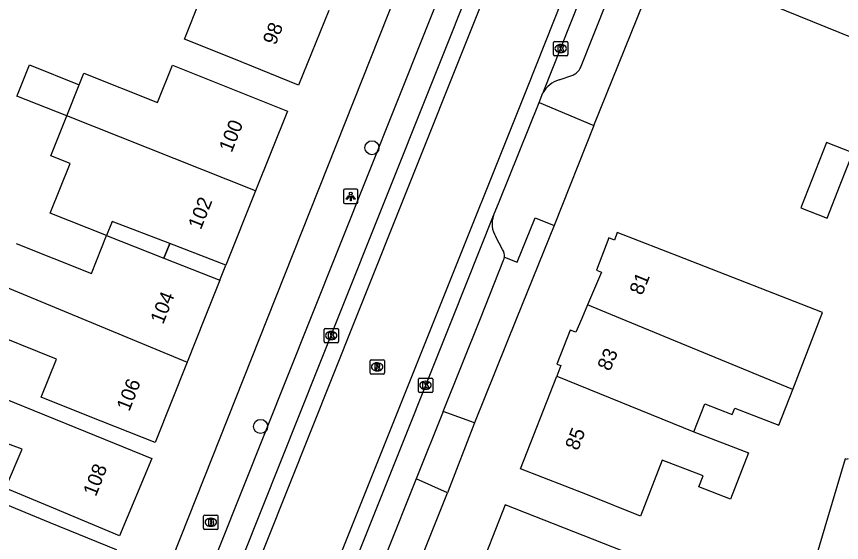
# Model space of a CAD drawing. Extents: x 160026 to 161302, y 384757 to 385701.
# Drawn here: x 160401.1 to 160458.6, y 384984.4 to 385021.1 of the extents above; entities that cross this region are included whole.
import ezdxf

# ---------------------------------------------------------------- set-up
doc = ezdxf.new("R2010")
doc.units = 0
for name, color, linetype in [('IMGEO_Boom', 7, 'Continuous'), ('IMGEO_Brandkraan', 7, 'Continuous'), ('IMGEO_Kolk', 7, 'Continuous'), ('IMGEO_Lichtpunt', 7, 'Continuous'), ('IMGEO_Pand', 7, 'Continuous'), ('IMGEO_Pand_nummerreeks', 7, 'Continuous'), ('IMGEO_Pand_overbouw', 7, 'Continuous'), ('IMGEO_Rijbaan_lokaal_open', 7, 'Continuous'), ('IMGEO_Rioolput', 7, 'Continuous'), ('IMGEO_Voetpad_open', 7, 'Continuous')]:
    doc.layers.add(name, color=color, linetype=linetype)

msp = doc.modelspace()

# ---------------------------------------------------------------- linework, layer by layer
at = {"layer": 'IMGEO_Boom'}
for centre in [(160425.866, 385011.916), (160418.102, 384992.479)]:
    msp.add_circle(centre, 0.489, dxfattribs=at)
at = {"layer": 'IMGEO_Brandkraan'}
for p, q in [((160414.13, 384985.373), (160414.13, 384986.225)), ((160414.205, 384986.299), (160415.057, 384986.299)), ((160414.618, 384986.079), (160414.643, 384986.079)), ((160415.131, 384986.225), (160415.131, 384985.373)), ((160414.641, 384985.519), (160414.616, 384985.519)), ((160415.057, 384985.299), (160414.205, 384985.299))]:
    msp.add_line(p, q, dxfattribs=at)
for points in [[(160414.13, 384985.373), (160414.13, 384986.225)], [(160414.205, 384986.299), (160415.057, 384986.299)], [(160414.478, 384985.999), (160414.478, 384985.599), (160414.691, 384985.599)], [(160414.709, 384985.999), (160414.478, 384985.999)], [(160415.131, 384986.225), (160415.131, 384985.373)], [(160414.657, 384985.918), (160414.603, 384985.918), (160414.603, 384985.842)], [(160414.603, 384985.842), (160414.656, 384985.842)], [(160414.665, 384985.766), (160414.603, 384985.766), (160414.603, 384985.685)], [(160414.603, 384985.685), (160414.665, 384985.685)], [(160415.057, 384985.299), (160414.205, 384985.299)]]:
    msp.add_lwpolyline(points, dxfattribs=at)
for centre, radius, start, end in [((160414.207, 384986.223), 0.0765, 91.55205, 178.44795), ((160414.207, 384986.223), 0.0765, 91.55205, 178.44795), ((160414.713, 384985.854), 0.145, 59.4692, 91.53667), ((160414.738, 384985.901), 0.0922, 285.51372, 58.15012), ((160415.055, 384986.223), 0.0765, 1.55205, 88.44795), ((160415.055, 384986.223), 0.0765, 1.55205, 88.44795), ((160414.658, 384985.88), 0.0379, 267.82845, 90.93552), ((160414.666, 384985.725), 0.0404, 269.87594, 90.50774), ((160414.697, 384985.85), 0.251, 268.66757, 293.53466), ((160414.743, 384985.709), 0.105, 301.31148, 78.98903), ((160414.207, 384985.375), 0.0765, 181.55205, 268.44795), ((160414.207, 384985.375), 0.0765, 181.55205, 268.44795), ((160415.055, 384985.375), 0.0765, 271.55205, 358.44795), ((160415.055, 384985.375), 0.0765, 271.55205, 358.44795)]:
    msp.add_arc(centre, radius, start, end, dxfattribs=at)
for centre, major_axis, ratio, start_param, end_param in [((160414.617, 384985.799), (-0.387, 0.002), 0.722429, 4.712389, 7.853982), ((160414.642, 384985.799), (-0.39, 0.002), 0.717154, 1.570796, 4.712389)]:
    msp.add_ellipse(centre, major_axis=major_axis, ratio=ratio, start_param=start_param, end_param=end_param, dxfattribs=at)
at = {"layer": 'IMGEO_Kolk'}
for p, q in [((160438.523, 385018.406), (160438.523, 385019.258)), ((160438.598, 385019.332), (160439.45, 385019.332)), ((160439.011, 385019.112), (160439.036, 385019.112)), ((160439.524, 385019.258), (160439.524, 385018.406)), ((160439.45, 385018.332), (160438.598, 385018.332)), ((160439.034, 385018.552), (160439.009, 385018.552)), ((160422.525, 384998.392), (160422.525, 384999.244)), ((160422.6, 384999.318), (160423.452, 384999.318)), ((160423.526, 384999.244), (160423.526, 384998.392)), ((160423.013, 384999.098), (160423.038, 384999.098)), ((160423.452, 384998.318), (160422.6, 384998.318)), ((160423.036, 384998.538), (160423.011, 384998.538)), ((160429.101, 384994.924), (160429.101, 384995.776)), ((160429.176, 384995.85), (160430.028, 384995.85)), ((160430.102, 384995.776), (160430.102, 384994.924)), ((160429.589, 384995.63), (160429.614, 384995.63)), ((160430.028, 384994.85), (160429.176, 384994.85)), ((160429.612, 384995.07), (160429.587, 384995.07))]:
    msp.add_line(p, q, dxfattribs=at)
for points in [[(160438.523, 385018.406), (160438.523, 385019.258)], [(160438.598, 385019.332), (160439.45, 385019.332)], [(160438.844, 385019.032), (160438.967, 385019.032), (160438.967, 385018.881), (160439.097, 385019.032), (160439.261, 385019.032), (160439.115, 385018.881), (160439.268, 385018.632), (160439.116, 385018.632), (160439.031, 385018.796), (160438.967, 385018.729), (160438.967, 385018.632), (160438.844, 385018.632), (160438.844, 385019.032)], [(160439.524, 385019.258), (160439.524, 385018.406)], [(160439.45, 385018.332), (160438.598, 385018.332)], [(160422.525, 384998.392), (160422.525, 384999.244)], [(160422.6, 384999.318), (160423.452, 384999.318)], [(160423.526, 384999.244), (160423.526, 384998.392)], [(160422.846, 384999.018), (160422.969, 384999.018), (160422.969, 384998.867), (160423.099, 384999.018), (160423.263, 384999.018), (160423.117, 384998.867), (160423.27, 384998.618), (160423.118, 384998.618), (160423.033, 384998.782), (160422.969, 384998.715), (160422.969, 384998.618), (160422.846, 384998.618), (160422.846, 384999.018)], [(160423.452, 384998.318), (160422.6, 384998.318)], [(160429.101, 384994.924), (160429.101, 384995.776)], [(160429.176, 384995.85), (160430.028, 384995.85)], [(160430.102, 384995.776), (160430.102, 384994.924)], [(160429.422, 384995.55), (160429.545, 384995.55), (160429.545, 384995.399), (160429.675, 384995.55), (160429.839, 384995.55), (160429.693, 384995.399), (160429.846, 384995.15), (160429.694, 384995.15), (160429.609, 384995.314), (160429.545, 384995.247), (160429.545, 384995.15), (160429.422, 384995.15), (160429.422, 384995.55)], [(160430.028, 384994.85), (160429.176, 384994.85)]]:
    msp.add_lwpolyline(points, dxfattribs=at)
for centre, start, end in [((160438.6, 385019.256), 91.55205, 178.44795), ((160438.6, 385019.256), 91.55205, 178.44795), ((160439.448, 385019.256), 1.55205, 88.44795), ((160439.448, 385019.256), 1.55205, 88.44795), ((160438.6, 385018.408), 181.55205, 268.44795), ((160438.6, 385018.408), 181.55205, 268.44795), ((160439.448, 385018.408), 271.55205, 358.44795), ((160439.448, 385018.408), 271.55205, 358.44795), ((160422.602, 384999.242), 91.55205, 178.44795), ((160422.602, 384999.242), 91.55205, 178.44795), ((160423.45, 384999.242), 1.55205, 88.44795), ((160423.45, 384999.242), 1.55205, 88.44795), ((160422.602, 384998.394), 181.55205, 268.44795), ((160422.602, 384998.394), 181.55205, 268.44795), ((160423.45, 384998.394), 271.55205, 358.44795), ((160423.45, 384998.394), 271.55205, 358.44795), ((160429.178, 384995.774), 91.55205, 178.44795), ((160429.178, 384995.774), 91.55205, 178.44795), ((160430.026, 384995.774), 1.55205, 88.44795), ((160430.026, 384995.774), 1.55205, 88.44795), ((160429.178, 384994.926), 181.55205, 268.44795), ((160429.178, 384994.926), 181.55205, 268.44795), ((160430.026, 384994.926), 271.55205, 358.44795), ((160430.026, 384994.926), 271.55205, 358.44795)]:
    msp.add_arc(centre, 0.0765, start, end, dxfattribs=at)
for centre, major_axis, ratio, start_param, end_param in [((160439.01, 385018.832), (-0.387, 0.002), 0.722429, 4.712389, 7.853982), ((160439.035, 385018.832), (-0.39, 0.002), 0.717154, 1.570796, 4.712389), ((160423.012, 384998.818), (-0.387, 0.002), 0.722429, 4.712389, 7.853982), ((160423.037, 384998.818), (-0.39, 0.002), 0.717154, 1.570796, 4.712389), ((160429.588, 384995.35), (-0.387, 0.002), 0.722429, 4.712389, 7.853982), ((160429.613, 384995.35), (-0.39, 0.002), 0.717154, 1.570796, 4.712389)]:
    msp.add_ellipse(centre, major_axis=major_axis, ratio=ratio, start_param=start_param, end_param=end_param, dxfattribs=at)
at = {"layer": 'IMGEO_Lichtpunt'}
for p, q in [((160424.785, 385009.018), (160423.977, 385009.018)), ((160424.785, 385009.018), (160423.977, 385009.018)), ((160423.883, 385008.923), (160423.883, 385008.116)), ((160423.883, 385008.923), (160423.883, 385008.116)), ((160424.879, 385008.116), (160424.879, 385008.923)), ((160424.879, 385008.116), (160424.879, 385008.923)), ((160423.977, 385008.022), (160424.785, 385008.022)), ((160423.977, 385008.022), (160424.785, 385008.022))]:
    msp.add_line(p, q, dxfattribs=at)
for points in [[(160424.257, 385008.587), (160424.296, 385008.559), (160424.108, 385008.297), (160424.07, 385008.324), (160424.257, 385008.587)], [(160424.359, 385008.539), (160424.406, 385008.539), (160424.406, 385008.217), (160424.359, 385008.217), (160424.359, 385008.539)], [(160424.469, 385008.559), (160424.507, 385008.586), (160424.694, 385008.324), (160424.655, 385008.296), (160424.469, 385008.559)]]:
    msp.add_lwpolyline(points, dxfattribs=at)
msp.add_circle((160424.382, 385008.721), 0.0994, dxfattribs=at)
for centre, start, end in [((160423.977, 385008.923), 90, 180), ((160423.977, 385008.923), 90, 180), ((160424.785, 385008.923), 0, 90), ((160424.785, 385008.923), 0, 90), ((160423.977, 385008.116), 180, 270), ((160423.977, 385008.116), 180, 270), ((160424.785, 385008.116), 270, 0), ((160424.785, 385008.116), 270, 360)]:
    msp.add_arc(centre, 0.0946, start, end, dxfattribs=at)
at = {"layer": 'IMGEO_Pand'}
for points in [[(160453.757, 385021.862), (160470.527, 385015.063), (160477.092, 385031.339), (160505.081, 385029.388), (160506.325, 385047.422), (160465.254, 385050.323), (160453.757, 385021.862)], [(160422.854, 385021.485), (160420.753, 385016.287), (160416.114, 385018.15), (160412.788, 385019.485), (160413.898, 385022.249), (160408.787, 385024.302)], [(160404.587, 385014.142), (160401.114, 385015.521), (160401.148, 385015.606), (160401.978, 385017.686), (160405.449, 385016.301)], [(160405.449, 385016.301), (160405.773, 385017.113), (160410.923, 385015.058), (160411.965, 385017.669), (160415.327, 385016.328), (160419.97, 385014.475), (160417.752, 385008.916)], [(160404.587, 385014.142), (160405.449, 385016.301)], [(160407.368, 385005.796), (160403.438, 385007.353), (160404.819, 385010.813), (160403.473, 385011.35), (160404.587, 385014.142)], [(160417.752, 385008.916), (160404.587, 385014.142)], [(160455.755, 385007.721), (160457.596, 385006.993), (160458.514, 385009.317), (160459.401, 385011.562), (160457.56, 385012.29), (160455.755, 385007.721)], [(160417.752, 385008.916), (160415.678, 385003.719), (160411.766, 385005.231), (160407.759, 385006.778), (160407.368, 385005.796)], [(160401.051, 385005.247), (160406.311, 385003.148), (160407.368, 385005.796)], [(160407.368, 385005.796), (160411.355, 385004.217), (160415.259, 385002.67), (160414.194, 385000), (160412.977, 384996.95)], [(160455.197, 384995.059), (160457.12, 385000), (160457.286, 385000.428), (160447.627, 385004.185), (160442.967, 385005.997), (160442.764, 385005.477), (160442.386, 385005.624), (160441.511, 385003.373), (160441.873, 385003.232), (160440.899, 385000.949)], [(160399.907, 385002.38), (160405.635, 385000), (160412.977, 384996.95)], [(160440.899, 385000.949), (160440.494, 385000), (160440.087, 384999.046), (160439.681, 384999.201), (160438.756, 384996.824), (160439.028, 384996.718), (160438.746, 384995.992)], [(160455.197, 384995.059), (160443.204, 385000), (160440.899, 385000.949)], [(160412.977, 384996.95), (160410.741, 384991.348), (160406.097, 384993.201), (160402.805, 384994.514), (160403.869, 384997.18), (160398.661, 384999.259), (160398.737, 384999.449)], [(160448.316, 384992.112), (160452.112, 384990.635), (160450.855, 384987.403), (160448.659, 384988.257), (160448.958, 384989.024), (160446.104, 384990.134), (160444.583, 384986.223), (160440.886, 384987.701), (160436.226, 384989.513), (160438.746, 384995.992)], [(160438.746, 384995.992), (160448.316, 384992.112)], [(160401.467, 384990.904), (160396.252, 384992.82), (160397.3, 384995.607), (160405.895, 384992.126), (160410.529, 384990.249), (160408.265, 384984.843), (160403.654, 384986.775), (160400.322, 384988.171), (160401.467, 384990.904)], [(160448.316, 384992.112), (160449.07, 384994.052), (160450.985, 384993.307), (160451.159, 384993.754), (160454.226, 384992.562), (160455.197, 384995.059)], [(160459.049, 384990.235), (160459.029, 384990.166), (160458.861, 384990.214), (160457.635, 384986.088), (160456.213, 384981.301)], [(160399.047, 384983.902), (160400.321, 384987.047), (160403.4, 384985.788), (160408.027, 384983.896), (160405.676, 384978.145), (160401.035, 384980.005), (160397.969, 384981.242), (160392.75, 384983.348), (160393.832, 384986.016), (160399.047, 384983.902)], [(160437.635, 384978.085), (160438.632, 384980.617), (160438.897, 384981.29), (160443.935, 384979.307), (160444.059, 384979.623), (160444.136, 384979.818), (160446.285, 384978.972), (160447.751, 384982.697), (160445.383, 384982.986), (160435.157, 384987.011), (160432.447, 384980.127), (160437.1, 384978.296), (160437.635, 384978.085)]]:
    msp.add_lwpolyline(points, dxfattribs=at)
at = {"layer": 'IMGEO_Pand_overbouw'}
for points in [[(160411.766, 385005.231), (160407.759, 385006.778), (160407.368, 385005.796), (160411.355, 385004.217)], [(160411.355, 385004.217), (160415.259, 385002.67), (160415.678, 385003.719), (160411.766, 385005.231)]]:
    msp.add_lwpolyline(points, close=True, dxfattribs=at)
at = {"layer": 'IMGEO_Rijbaan_lokaal_open'}
for points in [[(160387.693, 384910.244), (160423.495, 385000), (160443.146, 385049.264)], [(160385.418, 384898), (160385.618, 384898.566), (160388.819, 384909.958), (160424.752, 385000), (160444.248, 385048.841)], [(160448.949, 385047.038), (160436.681, 385016.096), (160430.241, 385000), (160388.913, 384896.667)], [(160450.033, 385046.622), (160437.787, 385015.747)], [(160437.516, 385015.078), (160437.787, 385015.747)], [(160434.346, 385007.194), (160434.727, 385008.141), (160437.516, 385015.078)], [(160382.619, 384876.93), (160386.339, 384887.1), (160431.47, 385000), (160434.346, 385007.194)]]:
    msp.add_lwpolyline(points, dxfattribs=at)
at = {"layer": 'IMGEO_Rioolput'}
for p, q in [((160425.729, 384996.206), (160425.729, 384997.058)), ((160425.804, 384997.132), (160426.656, 384997.132)), ((160426.217, 384996.912), (160426.242, 384996.912)), ((160426.73, 384997.058), (160426.73, 384996.206)), ((160426.24, 384996.352), (160426.215, 384996.352)), ((160426.656, 384996.132), (160425.804, 384996.132))]:
    msp.add_line(p, q, dxfattribs=at)
for points in [[(160425.729, 384996.206), (160425.729, 384997.058)], [(160425.804, 384997.132), (160426.656, 384997.132)], [(160426.73, 384997.058), (160426.73, 384996.206)], [(160426.318, 384996.83), (160426.066, 384996.832), (160426.066, 384996.432)], [(160426.066, 384996.432), (160426.19, 384996.432), (160426.19, 384996.594), (160426.201, 384996.594)], [(160426.244, 384996.751), (160426.19, 384996.751), (160426.19, 384996.67)], [(160426.19, 384996.67), (160426.242, 384996.67)], [(160426.248, 384996.565), (160426.319, 384996.432), (160426.459, 384996.432), (160426.394, 384996.558)], [(160426.656, 384996.132), (160425.804, 384996.132)]]:
    msp.add_lwpolyline(points, dxfattribs=at)
for centre, radius, start, end in [((160425.806, 384997.056), 0.0765, 91.55205, 178.44795), ((160425.806, 384997.056), 0.0765, 91.55205, 178.44795), ((160426.654, 384997.056), 0.0765, 1.55205, 88.44795), ((160426.654, 384997.056), 0.0765, 1.55205, 88.44795), ((160426.2, 384996.541), 0.0533, 26.02933, 88.69889), ((160426.226, 384996.859), 0.19, 274.7715, 282.96867), ((160426.25, 384996.655), 0.0964, 77.00612, 93.18647), ((160426.264, 384996.712), 0.0378, 276.66336, 79.67722), ((160426.317, 384996.72), 0.109, 350.36119, 89.41601), ((160426.315, 384996.72), 0.112, 277.58423, 350.98172), ((160426.299, 384996.505), 0.108, 29.51342, 73.79051), ((160425.806, 384996.208), 0.0765, 181.55205, 268.44795), ((160425.806, 384996.208), 0.0765, 181.55205, 268.44795), ((160426.654, 384996.208), 0.0765, 271.55205, 358.44795), ((160426.654, 384996.208), 0.0765, 271.55205, 358.44795)]:
    msp.add_arc(centre, radius, start, end, dxfattribs=at)
for centre, major_axis, ratio, start_param, end_param in [((160426.216, 384996.632), (-0.387, 0.002), 0.722429, 4.712389, 7.853982), ((160426.241, 384996.632), (-0.39, 0.002), 0.717154, 1.570796, 4.712389)]:
    msp.add_ellipse(centre, major_axis=major_axis, ratio=ratio, start_param=start_param, end_param=end_param, dxfattribs=at)
at = {"layer": 'IMGEO_Voetpad_open'}
for points in [[(160440.413, 385017.495), (160456.521, 385057.978)], [(160441.331, 385013.476), (160458.726, 385056.493), (160460.997, 385057.904), (160465.833, 385057.662)], [(160441.621, 385050.24), (160421.572, 385000), (160394.613, 384932.443)], [(160386.007, 384917.894), (160418.576, 385000), (160436.61, 385045.463)], [(160438.907, 385016.642), (160439.861, 385016.964)], [(160437.516, 385015.078), (160441.331, 385013.476)], [(160441.331, 385013.476), (160438.559, 385006.481)], [(160435.098, 385004.284), (160436, 385003.945), (160437.25, 385007.027), (160438.559, 385006.481)], [(160438.559, 385006.481), (160435.95, 385000), (160433.025, 384992.731)], [(160434.975, 385004.827), (160434.504, 385005.712)], [(160430.829, 384993.516), (160433.421, 385000), (160435.044, 385004.062)], [(160430.829, 384993.516), (160428.955, 384988.826)], [(160433.025, 384992.731), (160430.829, 384993.516)], [(160433.025, 384992.731), (160431.128, 384987.859)], [(160428.955, 384988.826), (160424.716, 384978.214), (160414.395, 384952.383), (160413.481, 384950.096)], [(160431.128, 384987.859), (160428.955, 384988.826)], [(160416.272, 384950.612), (160416.629, 384951.506), (160426.923, 384977.317), (160431.128, 384987.859)]]:
    msp.add_lwpolyline(points, dxfattribs=at)
for centre, radius, start, end in [((160439.275, 385018.126), 1.301, 296.77102, 331.00726), ((160439.445, 385014.821), 1.899, 106.4532, 150.804), ((160435.887, 385006.609), 1.649, 159.21486, 212.95608), ((160434.232, 385004.373), 0.87, 354.10948, 31.41695), ((160434.203, 385004.384), 0.901, 339.04151, 353.61588)]:
    msp.add_arc(centre, radius, start, end, dxfattribs=at)

# ---------------------------------------------------------------- texts
at = {"layer": 'IMGEO_Pand_nummerreeks'}
for s, rotation, p in [('98', 67.99269, (160419.138, 385019.015)), ('100', 68.245, (160416.081, 385011.528)), ('102', 68.245, (160413.933, 385006.144)), ('81', 67.72212, (160444.699, 385001.57)), ('104', 68.24572, (160411.299, 384999.548)), ('83', 66.54433, (160442.45, 384996.28)), ('106', 68.57732, (160408.945, 384993.479)), ('85', 68.74819, (160440.226, 384990.747)), ('108', 68.57862, (160406.616, 384987.539))]:
    msp.add_text(s, height=1, rotation=rotation, dxfattribs=at).set_placement(p)

doc.saveas('drawing.dxf')
